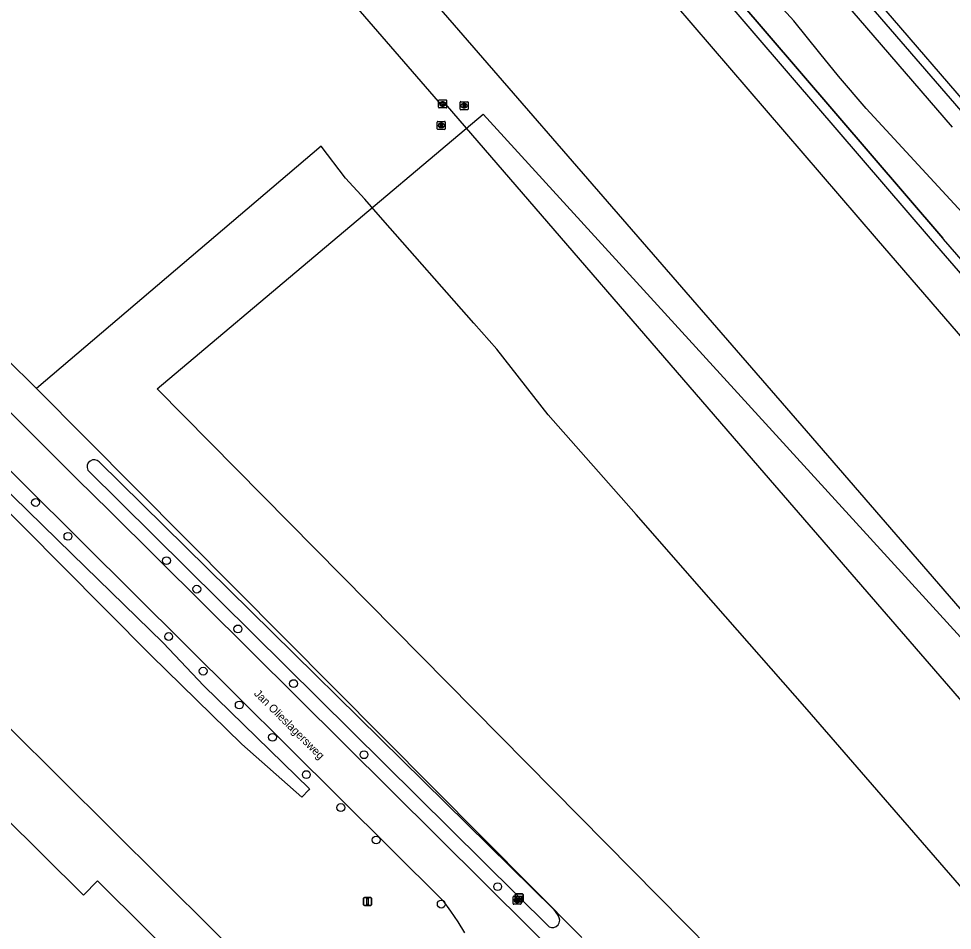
# Model space of a CAD drawing. Extents: x 155018 to 156648, y 383980 to 385733.
# Drawn here: x 155771.9 to 155888.5, y 385413.6 to 385527.5 of the extents above; entities that cross this region are included whole.
import ezdxf

# ---------------------------------------------------------------- set-up
doc = ezdxf.new("R2010")
doc.units = 0
for name, color, linetype in [('IMGEO_Berm_groen', 7, 'Continuous'), ('IMGEO_Boom', 7, 'Continuous'), ('IMGEO_Brandkraan', 7, 'Continuous'), ('IMGEO_Gemengd_bos', 7, 'Continuous'), ('IMGEO_Greppel_droge_sloot', 7, 'Continuous'), ('IMGEO_Groenvoorziening', 7, 'Continuous'), ('IMGEO_Hek', 7, 'Continuous'), ('IMGEO_Kolk', 7, 'Continuous'), ('IMGEO_Loofbos', 7, 'Continuous'), ('IMGEO_Openbare_ruimte_label', 7, 'Continuous'), ('IMGEO_Pand', 7, 'Continuous'), ('IMGEO_Pand_vergunning_verleend', 7, 'Continuous'), ('IMGEO_Rijbaan_lokaal_gesloten', 7, 'Continuous'), ('IMGEO_Rioolput', 7, 'Continuous'), ('IMGEO_Sirene', 7, 'Continuous'), ('IMGEO_Verklikker', 7, 'Continuous')]:
    doc.layers.add(name, color=color, linetype=linetype)

msp = doc.modelspace()

# ---------------------------------------------------------------- linework, layer by layer
at = {"layer": 'IMGEO_Berm_groen'}
for points in [[(155774.11, 385481.28), (155755.11, 385500), (155733.22, 385521.32), (155665.28, 385589.78), (155650.49, 385604.2), (155631.56, 385613.61), (155629.78, 385621.92), (155623.35, 385615.56)], [(155774.11, 385481.28), (155842.25, 385412.68)]]:
    msp.add_lwpolyline(points, dxfattribs=at)
at = {"layer": 'IMGEO_Boom'}
for centre in [(155773.98, 385467.02), (155778.03, 385462.8), (155790.35, 385459.76), (155794.13, 385456.2), (155799.27, 385451.23), (155790.62, 385450.28), (155794.93, 385445.96), (155806.22, 385444.4), (155799.44, 385441.73), (155803.6, 385437.69), (155815.03, 385435.51), (155807.82, 385433.03), (155812.13, 385428.91), (155816.54, 385424.86), (155831.73, 385419.03), (155824.68, 385416.85)]:
    msp.add_circle(centre, 0.489, dxfattribs=at)
at = {"layer": 'IMGEO_Brandkraan'}
for p, q in [((155833.66, 385416.91), (155833.66, 385417.76)), ((155833.74, 385417.83), (155834.59, 385417.83)), ((155834.15, 385417.61), (155834.17, 385417.61)), ((155834.66, 385417.76), (155834.66, 385416.91)), ((155834.59, 385416.83), (155833.74, 385416.83)), ((155834.17, 385417.05), (155834.15, 385417.05))]:
    msp.add_line(p, q, dxfattribs=at)
for points in [[(155833.66, 385416.91), (155833.66, 385417.76)], [(155833.74, 385417.83), (155834.59, 385417.83)], [(155834.66, 385417.76), (155834.66, 385416.91)], [(155834.59, 385416.83), (155833.74, 385416.83)], [(155834.01, 385417.53), (155834.01, 385417.13), (155834.22, 385417.13)], [(155834.24, 385417.53), (155834.01, 385417.53)], [(155834.19, 385417.45), (155834.13, 385417.45), (155834.13, 385417.37)], [(155834.13, 385417.37), (155834.19, 385417.37)], [(155834.2, 385417.3), (155834.13, 385417.3), (155834.13, 385417.22)], [(155834.13, 385417.22), (155834.2, 385417.22)]]:
    msp.add_lwpolyline(points, dxfattribs=at)
for centre, radius, start, end in [((155833.74, 385417.76), 0.0765, 91.552, 178.448), ((155833.74, 385417.76), 0.0765, 91.552, 178.448), ((155834.59, 385417.76), 0.0765, 1.552, 88.448), ((155834.59, 385417.76), 0.0765, 1.552, 88.448), ((155833.74, 385416.91), 0.0765, 181.552, 268.448), ((155833.74, 385416.91), 0.0765, 181.552, 268.448), ((155834.19, 385417.41), 0.0379, 267.8285, 90.9355), ((155834.2, 385417.26), 0.0404, 269.8759, 90.5077), ((155834.23, 385417.38), 0.251, 268.6676, 293.5347), ((155834.24, 385417.39), 0.145, 59.4692, 91.5367), ((155834.27, 385417.43), 0.0922, 285.5137, 58.1501), ((155834.27, 385417.24), 0.105, 301.3115, 78.989), ((155834.59, 385416.91), 0.0765, 271.552, 358.448), ((155834.59, 385416.91), 0.0765, 271.552, 358.448)]:
    msp.add_arc(centre, radius, start, end, dxfattribs=at)
for centre, major_axis, ratio, start_param, end_param in [((155834.15, 385417.33), (-0.387, 0.002), 0.722429, 4.712389, 7.853982), ((155834.17, 385417.33), (-0.39, 0.002), 0.717154, 1.570796, 4.712389)]:
    msp.add_ellipse(centre, major_axis=major_axis, ratio=ratio, start_param=start_param, end_param=end_param, dxfattribs=at)
at = {"layer": 'IMGEO_Gemengd_bos'}
msp.add_lwpolyline([(155901.2, 385356.29), (155925.58, 385377.52), (155870.39, 385441.17), (155858.72, 385454.47), (155849.02, 385465.53), (155838.03, 385477.99), (155831.64, 385486.2), (155828.77, 385489.42), (155817.36, 385502.33), (155815.13, 385504.94), (155812.7, 385507.55), (155809.67, 385511.54), (155774.11, 385481.28)], dxfattribs=at)
at = {"layer": 'IMGEO_Greppel_droge_sloot'}
for points in [[(155714.48, 385524.2), (155734.57, 385503.97), (155736.41, 385501.96), (155738.25, 385499.93), (155778.53, 385460.63), (155789.93, 385449.5), (155795.03, 385444.11), (155808.22, 385431.25), (155808.12, 385431.14), (155807.26, 385430.22), (155799.78, 385436.84), (155788.43, 385447.89), (155777.21, 385459.2), (155737.64, 385499.09), (155712.8, 385523.34)], [(155781.94, 385472.09), (155838.69, 385416.2), (155839.27, 385415.4)], [(155838.15, 385414.01), (155780.52, 385471.08)]]:
    msp.add_lwpolyline(points, dxfattribs=at)
for centre, radius, start, end in [((155781.3, 385471.49), 0.88, 43.0101, 207.523), ((155838.57, 385414.82), 0.913, 242.3817, 39.8589)]:
    msp.add_arc(centre, radius, start, end, dxfattribs=at)
at = {"layer": 'IMGEO_Groenvoorziening'}
for points in [[(155849.26, 385534.69), (155879.01, 385500), (155944.73, 385423.91), (155976.23, 385386.43), (155988, 385372.42), (155992.72, 385377.25), (155980.94, 385390.58), (155962.55, 385411.4), (155885.8, 385500), (155868.56, 385520.1), (155825.77, 385570), (155782.92, 385621.52)], [(155694.89, 385514.18), (155696.31, 385512.75), (155704.35, 385504.73), (155709.11, 385500), (155764.27, 385445.24), (155815.28, 385394.61)]]:
    msp.add_lwpolyline(points, dxfattribs=at)
at = {"layer": 'IMGEO_Hek'}
for points in [[(155782.92, 385621.52), (155784.1, 385622.38), (155820.43, 385578.31), (155824.57, 385577.26), (155827.29, 385574.06), (155826.76, 385570.7), (155869.46, 385520.91)], [(155869.46, 385520.91), (155887.34, 385500.06), (155887.37, 385500.03)], [(155774.11, 385481.28), (155755.11, 385500)], [(155995.37, 385375.5), (155969.72, 385405.31), (155887.44, 385499.94), (155887.37, 385500.03)], [(155842.25, 385412.68), (155774.11, 385481.28)], [(155764.27, 385445.24), (155815.28, 385394.61)]]:
    msp.add_lwpolyline(points, dxfattribs=at)
at = {"layer": 'IMGEO_Kolk'}
for p, q in [((155824.35, 385516.4), (155824.35, 385517.25)), ((155824.43, 385517.32), (155825.28, 385517.32)), ((155824.84, 385517.1), (155824.87, 385517.1)), ((155825.35, 385517.25), (155825.35, 385516.4)), ((155825.28, 385516.32), (155824.43, 385516.32)), ((155824.86, 385516.54), (155824.84, 385516.54))]:
    msp.add_line(p, q, dxfattribs=at)
for points in [[(155824.35, 385516.4), (155824.35, 385517.25)], [(155824.43, 385517.32), (155825.28, 385517.32)], [(155824.67, 385517.02), (155824.8, 385517.02), (155824.8, 385516.87), (155824.93, 385517.02), (155825.09, 385517.02), (155824.95, 385516.87), (155825.1, 385516.62), (155824.95, 385516.62), (155824.86, 385516.79), (155824.8, 385516.72), (155824.8, 385516.62), (155824.67, 385516.62), (155824.67, 385517.02)], [(155825.35, 385517.25), (155825.35, 385516.4)], [(155825.28, 385516.32), (155824.43, 385516.32)]]:
    msp.add_lwpolyline(points, dxfattribs=at)
for centre, start, end in [((155824.43, 385517.25), 91.552, 178.448), ((155824.43, 385517.25), 91.552, 178.448), ((155825.28, 385517.25), 1.552, 88.448), ((155825.28, 385517.25), 1.552, 88.448), ((155824.43, 385516.4), 181.552, 268.448), ((155824.43, 385516.4), 181.552, 268.448), ((155825.28, 385516.4), 271.552, 358.448), ((155825.28, 385516.4), 271.552, 358.448)]:
    msp.add_arc(centre, 0.0765, start, end, dxfattribs=at)
for centre, major_axis, ratio, start_param, end_param in [((155824.84, 385516.82), (-0.387, 0.002), 0.722429, 4.712389, 7.853982), ((155824.86, 385516.82), (-0.39, 0.002), 0.717154, 1.570796, 4.712389)]:
    msp.add_ellipse(centre, major_axis=major_axis, ratio=ratio, start_param=start_param, end_param=end_param, dxfattribs=at)
at = {"layer": 'IMGEO_Loofbos'}
for points in [[(155740.05, 385693.77), (155748.52, 385682.4), (155766.71, 385659.66), (155775.18, 385649.31), (155879.18, 385529.67), (155904.78, 385500), (155947.34, 385451.5), (155963.88, 385431.95), (155982.46, 385410.31), (155994.1, 385396.89), (156007.29, 385381.87), (156018.35, 385369.02), (156021.11, 385367.17), (156026.21, 385364.33), (156032.55, 385362.07), (156035.54, 385360.3), (156039.29, 385357.43), (156042.1, 385353.96), (156042.4, 385353.59)], [(155890.19, 385515.35), (155878.41, 385528.97), (155858.68, 385551.78), (155839.4, 385573.82), (155801.97, 385617.14), (155788.57, 385632.41)], [(155787, 385630.85), (155800.43, 385615.54), (155837.77, 385572.39), (155857.09, 385550.31), (155876.79, 385527.52), (155888.54, 385513.92)], [(156017.42, 385355.74), (155997.62, 385377.8), (155995.37, 385375.5), (155969.72, 385405.31), (155887.44, 385499.94), (155887.37, 385500.03), (155887.34, 385500.06), (155869.46, 385520.91), (155826.76, 385570.7), (155827.29, 385574.06), (155824.57, 385577.26), (155820.43, 385578.31), (155784.1, 385622.38), (155782.92, 385621.52)], [(155949.85, 385434.66), (155947.61, 385436.89), (155932.88, 385452.71), (155925.71, 385460.68), (155921.4, 385465.86), (155914.42, 385473.7), (155909.47, 385479.77), (155903.16, 385487.11), (155892.79, 385500), (155877.79, 385516.25), (155874.3, 385520.3), (155871.97, 385523.18), (155868.72, 385527.2), (155865.58, 385530.71)]]:
    msp.add_lwpolyline(points, dxfattribs=at)
at = {"layer": 'IMGEO_Pand'}
msp.add_lwpolyline([(155796.34, 385398.22), (155799.88, 385401.72), (155781.74, 385419.74), (155779.96, 385417.96), (155769.86, 385428)], dxfattribs=at)
at = {"layer": 'IMGEO_Pand_vergunning_verleend'}
msp.add_lwpolyline([(155829.91, 385515.55), (155936.62, 385398.66), (155901.28, 385367.72), (155789.2, 385481.21), (155829.91, 385515.55)], dxfattribs=at)
at = {"layer": 'IMGEO_Rijbaan_lokaal_gesloten'}
for points in [[(155844.64, 385405.08), (155841.78, 385407.84), (155783.27, 385465.93), (155779.16, 385470), (155768.03, 385481.05), (155748.94, 385500), (155717.18, 385531.53), (155653.29, 385595.44)], [(155778.01, 385570.54), (155824.82, 385516.5), (155825.18, 385516.83), (155864.43, 385471.35), (155903.37, 385426.4), (155923.55, 385403.01), (155928.22, 385397.65), (155932.24, 385393.18), (155931.9, 385392.88)], [(155910.89, 385429.18), (155908.73, 385431.6), (155870.3, 385475.97), (155804.46, 385551.91), (155800.5, 385556.43)], [(155717.48, 385523.97), (155741.61, 385500), (155779.84, 385462.04), (155824.89, 385417.3), (155825.85, 385415.98), (155826.75, 385414.64), (155827.58, 385413.24)]]:
    msp.add_lwpolyline(points, dxfattribs=at)
at = {"layer": 'IMGEO_Rioolput'}
for p, q in [((155827.03, 385516.18), (155827.03, 385517.03)), ((155827.1, 385517.1), (155827.96, 385517.1)), ((155827.52, 385516.88), (155827.54, 385516.88)), ((155828.03, 385517.03), (155828.03, 385516.18)), ((155827.96, 385516.1), (155827.1, 385516.1)), ((155827.54, 385516.32), (155827.52, 385516.32)), ((155824.18, 385513.71), (155824.18, 385514.56)), ((155824.25, 385514.64), (155825.11, 385514.64)), ((155824.67, 385514.42), (155824.69, 385514.42)), ((155825.18, 385514.56), (155825.18, 385513.71)), ((155825.11, 385513.64), (155824.25, 385513.64)), ((155824.69, 385513.86), (155824.66, 385513.86))]:
    msp.add_line(p, q, dxfattribs=at)
for points in [[(155827.03, 385516.18), (155827.03, 385517.03)], [(155827.1, 385517.1), (155827.96, 385517.1)], [(155827.62, 385516.8), (155827.37, 385516.8), (155827.37, 385516.4)], [(155828.03, 385517.03), (155828.03, 385516.18)], [(155827.96, 385516.1), (155827.1, 385516.1)], [(155827.37, 385516.4), (155827.49, 385516.4), (155827.49, 385516.57), (155827.5, 385516.57)], [(155827.55, 385516.72), (155827.49, 385516.72), (155827.49, 385516.64)], [(155827.49, 385516.64), (155827.54, 385516.64)], [(155827.55, 385516.54), (155827.62, 385516.4), (155827.76, 385516.4), (155827.69, 385516.53)], [(155824.18, 385513.71), (155824.18, 385514.56)], [(155824.25, 385514.64), (155825.11, 385514.64)], [(155825.18, 385514.56), (155825.18, 385513.71)], [(155825.11, 385513.64), (155824.25, 385513.64)], [(155824.77, 385514.33), (155824.51, 385514.34), (155824.51, 385513.94)], [(155824.51, 385513.94), (155824.64, 385513.94), (155824.64, 385514.1), (155824.65, 385514.1)], [(155824.69, 385514.26), (155824.64, 385514.26), (155824.64, 385514.17)], [(155824.64, 385514.17), (155824.69, 385514.17)], [(155824.7, 385514.07), (155824.77, 385513.94), (155824.91, 385513.94), (155824.84, 385514.06)]]:
    msp.add_lwpolyline(points, dxfattribs=at)
for centre, radius, start, end in [((155827.11, 385517.03), 0.0765, 91.552, 178.448), ((155827.11, 385517.03), 0.0765, 91.552, 178.448), ((155827.62, 385516.69), 0.109, 350.3612, 89.416), ((155827.95, 385517.03), 0.0765, 1.552, 88.448), ((155827.95, 385517.03), 0.0765, 1.552, 88.448), ((155827.11, 385516.18), 0.0765, 181.552, 268.448), ((155827.11, 385516.18), 0.0765, 181.552, 268.448), ((155827.5, 385516.51), 0.0533, 26.0293, 88.6989), ((155827.53, 385516.83), 0.19, 274.7715, 282.9687), ((155827.55, 385516.63), 0.0964, 77.0061, 93.1865), ((155827.57, 385516.68), 0.0378, 276.6634, 79.6772), ((155827.62, 385516.69), 0.112, 277.5842, 350.9817), ((155827.6, 385516.48), 0.108, 29.5134, 73.7905), ((155827.95, 385516.18), 0.0765, 271.552, 358.448), ((155827.95, 385516.18), 0.0765, 271.552, 358.448), ((155824.25, 385514.56), 0.0765, 91.552, 178.448), ((155824.25, 385514.56), 0.0765, 91.552, 178.448), ((155825.1, 385514.56), 0.0765, 1.552, 88.448), ((155825.1, 385514.56), 0.0765, 1.552, 88.448), ((155824.25, 385513.71), 0.0765, 181.552, 268.448), ((155824.25, 385513.71), 0.0765, 181.552, 268.448), ((155824.65, 385514.05), 0.0533, 26.0293, 88.6989), ((155824.7, 385514.16), 0.0964, 77.0061, 93.1865), ((155824.68, 385514.36), 0.19, 274.7715, 282.9687), ((155824.71, 385514.22), 0.0378, 276.6634, 79.6772), ((155824.77, 385514.23), 0.109, 350.3612, 89.416), ((155824.76, 385514.22), 0.112, 277.5842, 350.9817), ((155824.75, 385514.01), 0.108, 29.5134, 73.7905), ((155825.1, 385513.71), 0.0765, 271.552, 358.448), ((155825.1, 385513.71), 0.0765, 271.552, 358.448)]:
    msp.add_arc(centre, radius, start, end, dxfattribs=at)
for centre, major_axis, ratio, start_param, end_param in [((155827.52, 385516.6), (-0.387, 0.002), 0.722429, 4.712389, 7.853982), ((155827.54, 385516.6), (-0.39, 0.002), 0.717154, 1.570796, 4.712389), ((155824.67, 385514.14), (-0.387, 0.002), 0.722429, 4.712389, 7.853982), ((155824.69, 385514.14), (-0.39, 0.002), 0.717154, 1.570796, 4.712389)]:
    msp.add_ellipse(centre, major_axis=major_axis, ratio=ratio, start_param=start_param, end_param=end_param, dxfattribs=at)
at = {"layer": 'IMGEO_Sirene'}
for p, q in [((155814.98, 385416.77), (155814.98, 385417.57)), ((155814.98, 385417.57), (155814.98, 385416.77)), ((155815.08, 385417.67), (155815.87, 385417.67)), ((155815.87, 385417.67), (155815.08, 385417.67)), ((155815.97, 385417.57), (155815.97, 385416.77)), ((155815.97, 385416.77), (155815.97, 385417.57)), ((155815.87, 385416.67), (155815.08, 385416.67)), ((155815.08, 385416.67), (155815.87, 385416.67))]:
    msp.add_line(p, q, dxfattribs=at)
msp.add_lwpolyline([(155815.4, 385417.55), (155815.55, 385417.55), (155815.55, 385416.8), (155815.4, 385416.8), (155815.4, 385417.55)], dxfattribs=at)
for centre, start, end in [((155815.08, 385417.57), 90, 180), ((155815.08, 385417.57), 90, 180), ((155815.87, 385417.57), 0, 90), ((155815.87, 385417.57), 360, 90), ((155815.08, 385416.77), 180, 270), ((155815.08, 385416.77), 180, 270), ((155815.87, 385416.77), 270, 0), ((155815.87, 385416.77), 270, 0)]:
    msp.add_arc(centre, 0.1, start, end, dxfattribs=at)
at = {"layer": 'IMGEO_Verklikker'}
for p, q in [((155833.93, 385417.23), (155833.93, 385418.03)), ((155833.93, 385418.03), (155833.93, 385417.23)), ((155834.03, 385418.13), (155834.82, 385418.13)), ((155834.82, 385418.13), (155834.03, 385418.13)), ((155834.92, 385418.03), (155834.92, 385417.23)), ((155834.92, 385417.23), (155834.92, 385418.03)), ((155834.82, 385417.13), (155834.03, 385417.13)), ((155834.03, 385417.13), (155834.82, 385417.13))]:
    msp.add_line(p, q, dxfattribs=at)
for points in [[(155834.03, 385417.86), (155834.82, 385417.86), (155834.82, 385417.39), (155834.03, 385417.39), (155834.03, 385417.86)], [(155834.1, 385417.79), (155834.1, 385417.46), (155834.76, 385417.46), (155834.76, 385417.79), (155834.1, 385417.79)]]:
    msp.add_lwpolyline(points, dxfattribs=at)
for centre, start, end in [((155834.03, 385418.03), 90, 180), ((155834.03, 385418.03), 90, 180), ((155834.82, 385418.03), 0, 90), ((155834.82, 385418.03), 360, 90), ((155834.03, 385417.23), 180, 270), ((155834.03, 385417.23), 180, 270), ((155834.82, 385417.23), 270, 0), ((155834.82, 385417.23), 270, 0)]:
    msp.add_arc(centre, 0.1, start, end, dxfattribs=at)

# ---------------------------------------------------------------- texts
at = {"layer": 'IMGEO_Openbare_ruimte_label'}
msp.add_text('Jan Olieslagersweg', height=1, rotation=315.2025, dxfattribs=at).set_placement((155801.21, 385443.07))

doc.saveas('drawing.dxf')
